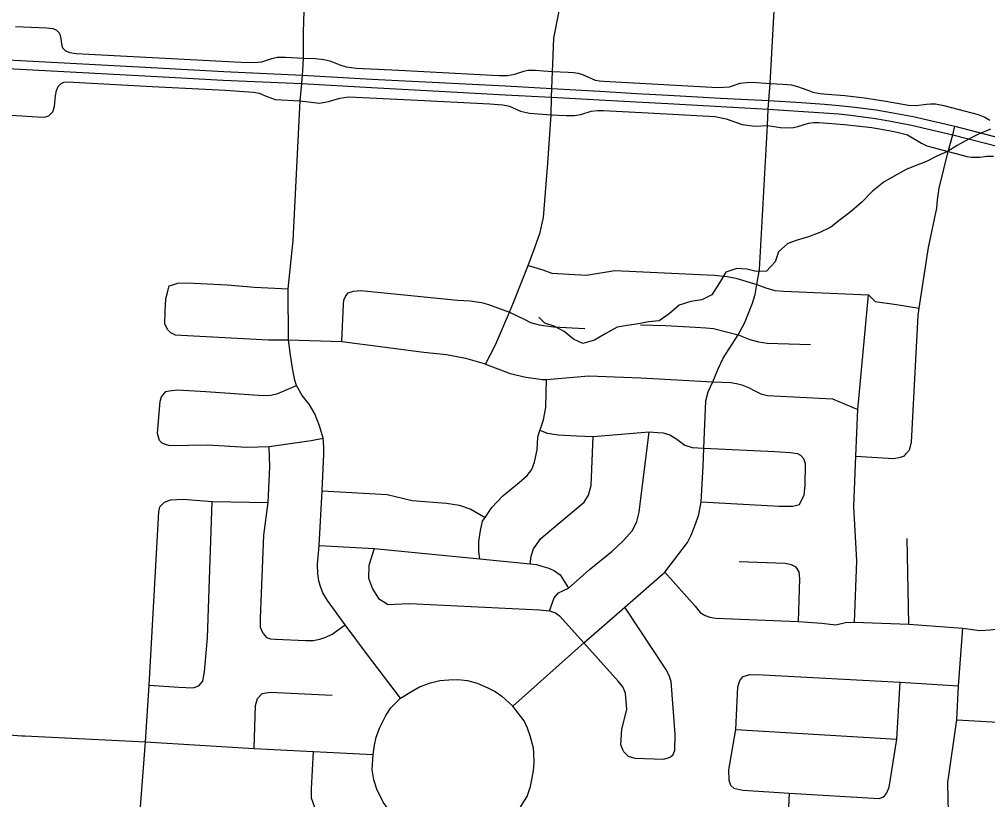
# Model space of a CAD drawing. Extents: x 114843 to 284848, y 317643 to 566895.
# Drawn here: x 212954 to 218350, y 428395 to 432743 of the extents above; entities that cross this region are included whole.
import ezdxf

# ---------------------------------------------------------------- set-up
doc = ezdxf.new("R2010")
doc.units = 0
for name, color, linetype in [('GM_X_City_Street', 7, 'Continuous'), ('GM_X_Minor_River', 7, 'Continuous'), ('GM_X_State_Route', 7, 'Continuous')]:
    doc.layers.add(name, color=color, linetype=linetype)

msp = doc.modelspace()

# ---------------------------------------------------------------- linework, layer by layer
at = {"layer": 'GM_X_City_Street'}
for p, q in [((217911.3, 429373), (217901.1, 429849.6)), ((218177.4, 428840.5), (219540.4, 428763.1)), ((216946.2, 428786.7), (217843, 428732.8)), ((217205.7, 427696.1), (217246.5, 428431.9))]:
    msp.add_line(p, q, dxfattribs=at)
for points in [[(217137.3, 432385.2), (217174.3, 433062.4), (217227.1, 433948.4), (217228.6, 434069), (217242.4, 434236), (217260.1, 434520), (217275.3, 434821.5), (217285.3, 435037.1), (217292.9, 435113.6), (217315.1, 435248.2), (217327.4, 435304), (217338.7, 435342.3), (217362.7, 435400.4), (217399.2, 435481.8), (217436.9, 435550.4), (217472.4, 435609.8), (217564.2, 435735.6), (217602, 435799.6), (217627.1, 435848.5), (217652.2, 435907.8), (217669.1, 435977.5), (217675.7, 436021.5), (217683, 436137.5), (217713, 436634.9)], [(214533.5, 432458.4), (214537.4, 432527.2), (214538.1, 432669.9), (214540.7, 432789.7), (214522.7, 432839.3), (214522.8, 432849.9)], [(215552.4, 430821.8), (215607, 430928.6), (215685.7, 431111.2), (215708.5, 431164.4), (215788.4, 431371.8), (215827.2, 431472.5), (215856.3, 431555.1), (215868.2, 431607.8), (215875.3, 431639.5), (215899.4, 431941.8), (215917.5, 432211.6), (215919.4, 432308.5), (215921.1, 432357.3), (215924.4, 432452.8), (215926.8, 432494.2), (215933.1, 432638.6), (215961.3, 432789.3)], [(212932.9, 432703.7), (213107.1, 432695.6), (213140.5, 432691.4), (213161.6, 432681.9), (213175.1, 432668.6), (213182, 432652.5), (213185.6, 432634.1), (213188.2, 432604), (213194.7, 432584.5), (213211.3, 432567.6), (213235.3, 432557.3), (213270.4, 432552.8), (214189.5, 432504.2), (214260.3, 432501.5), (214304.7, 432506.5), (214361.3, 432525), (214390.8, 432531.4), (214436.8, 432532), (214537.4, 432527.2), (214604.4, 432523.9), (214650.7, 432519.2), (214684.3, 432512.4), (214738.9, 432489.4), (214775.6, 432477.4), (214830.3, 432471.4), (215068.2, 432459.4), (215626.2, 432429.5), (215674.4, 432429.5), (215714.4, 432437.1), (215765.2, 432454.5), (215786.6, 432459), (215828.7, 432459), (215875.5, 432455.8), (215924.4, 432452.8), (216012.6, 432448.8), (216041.3, 432446.5), (216067.2, 432442.2), (216092.1, 432434.6), (216163.4, 432404.5), (216186.7, 432399.7), (216210.5, 432398.6), (216511.3, 432380.9), (216847.2, 432363.1), (216912.1, 432366.8), (216970.2, 432386.8), (217005.9, 432391.8), (217040.1, 432392.3), (217137.3, 432385.2), (217209.2, 432382.4), (217257.2, 432377.8), (217291.2, 432369.3), (217347.2, 432347.4), (217376.6, 432336.2), (217417.3, 432329.2), (217457.3, 432326.6), (217554.2, 432318.2), (217663.4, 432305), (217782.3, 432287.4), (217909.4, 432265.2), (217951.8, 432262.9), (218009.7, 432269.4), (218034.2, 432272.3), (218059.7, 432271.6), (218105.7, 432262.2), (218184.2, 432242.3), (218297.3, 432212.1), (218333.7, 432197.8), (218363.1, 432180.4)], [(214528.3, 432384.8), (214531.9, 432430.9), (214533.5, 432458.4)], [(212909.5, 432208.4), (213052.8, 432199.9), (213093.6, 432197.5), (213118.7, 432204.7), (213139.4, 432228.3), (213148.7, 432257), (213154.4, 432316.9), (213161.1, 432347), (213170.6, 432369.3), (213184.5, 432383.4), (213201.1, 432392), (213221.9, 432395.1), (213693.5, 432368.7), (214102.6, 432347.4), (214258.3, 432337.7), (214289.6, 432330.6), (214328.6, 432314.2), (214379.7, 432295.6), (214519.3, 432288.9), (214626.9, 432276.4), (214675.8, 432284.5), (214740, 432304), (214790.5, 432311.4), (215212.4, 432290.2), (215575.8, 432271.4), (215647.8, 432266.7), (215684.5, 432259.4), (215746.7, 432231.4), (215795.9, 432219.2), (215917.5, 432211.6), (216000.7, 432207.2), (216045.5, 432206.7), (216082, 432213.1), (216140.4, 432230.5), (216176.6, 432235.1), (216207.6, 432235.1), (216458.4, 432221.2), (216829.4, 432202.1), (216893, 432189.1), (216982.7, 432157.6), (217054.4, 432148.2), (217123.7, 432150.6), (217195.1, 432139.9), (217244, 432138.8), (217267.4, 432140.7), (217291.3, 432146.7), (217351.7, 432164.4), (217380.4, 432168.4), (217409.6, 432167.8), (217552.4, 432157.1), (217704.5, 432139.3), (217798.7, 432123.2), (217845.7, 432115.1), (217902.8, 432099), (217982.3, 432052.4), (218011.2, 432038.9), (218130.2, 432007), (218235.7, 431979.5), (218259.8, 431974.6), (218281.6, 431974), (218305.9, 431975.5), (218345.5, 431980), (218382, 431980.6)], [(215077.9, 428960.1), (214894.3, 429202.1), (214770.2, 429370), (214670.6, 429504.7), (214644.6, 429548.3), (214630.4, 429587.8), (214622.6, 429613.4), (214617.4, 429655.8), (214614.9, 429705.8), (214624.6, 429811.4), (214640.5, 430116), (214650.7, 430321.2), (214651.4, 430360.3), (214647.2, 430409.1), (214627.1, 430477.4), (214600.3, 430544.6), (214568.6, 430598.1), (214530.2, 430647.7), (214498.5, 430702.1), (214488.5, 430733.3), (214478.3, 430788.9), (214464.1, 430870.9), (214453.7, 430956.8), (214450.9, 431240.9), (214478.8, 431510.5), (214519.3, 432288.9), (214528.3, 432384.8)], [(215703.6, 428916), (216099.6, 429268.7), (216328.9, 429467.7), (216550.6, 429662.9), (216677.1, 429828.7), (216697.8, 429868), (216724, 429934.9), (216739.9, 429983.6), (216753.7, 430055.2), (216763.7, 430252.6), (216767.7, 430352.8), (216780.1, 430617.9), (216792.2, 430666.6), (216818.4, 430724), (216847.5, 430795.7), (216876.6, 430854.1), (216959.6, 430984.4), (216995.3, 431049.5), (217040.3, 431161.3), (217055.2, 431210.1), (217063.4, 431265.4), (217078, 431349.4), (217123.7, 432150.6), (217127.6, 432242.6), (217130.3, 432289.8), (217137.3, 432385.2)], [(217898, 430325), (217914.1, 430344.9), (217926.4, 430387), (217947.1, 430810), (217962.8, 431092.7), (217969.2, 431134.2), (218021.3, 431471.4), (218067.1, 431690.1), (218071.1, 431737.9), (218079.3, 431803.1), (218130.2, 432007), (218155.2, 432099.5), (218166.7, 432147.9)], [(215788.4, 431371.8), (215871, 431346.7), (215921.4, 431329.3), (216114.4, 431317.6), (216271.5, 431343.6), (216825.6, 431317.1), (216898.1, 431310.9), (216946.8, 431299.9), (217063.4, 431265.4), (217113.1, 431247.7), (217163.7, 431232.8), (217214.3, 431228.4), (217685.4, 431207.9), (217723.5, 431170.6), (217842.2, 431154), (217969.2, 431134.2)], [(213809.3, 431263.5), (213836, 431272.1), (213882.9, 431273.8), (213962.3, 431270.4), (214112.1, 431263.7), (214264.6, 431250.5), (214450.9, 431240.9)], [(213796.8, 430997.2), (213779.2, 431015.2), (213764.7, 431046.3), (213766.8, 431114.1), (213770.2, 431185.7), (213780.3, 431228.7), (213789.4, 431257.4), (213809.3, 431263.5)], [(214750.7, 430948.2), (214760, 431155.4), (214761.8, 431178.9), (214770.4, 431199.4), (214786.9, 431218.1), (214816.1, 431229.1), (214857.1, 431232.3), (215396.4, 431178.6), (215466.6, 431174.1), (215528.7, 431165.7), (215568.8, 431153.5), (215685.7, 431111.2)], [(217608.2, 429384.8), (217621.2, 429725.7), (217605.2, 430027.9), (217616.3, 430308.7), (217626.6, 430569.1), (217685.4, 431207.9)], [(215685.7, 431111.2), (215771, 431070), (215803, 431053.8), (215851.1, 431041.4), (215931.3, 431028.9), (216105.9, 431019.8)], [(213796.8, 430997.2), (213822.4, 430984.2), (213855, 430983.2), (214342.2, 430958), (214453.7, 430956.8)], [(216415.7, 431041.5), (216554.9, 431036.7), (216721.9, 431028.4), (216779.1, 431024.1), (216822, 431019.6), (216959.6, 430984.4)], [(214453.7, 430956.8), (214750.7, 430948.2), (215208, 430888.9), (215334.3, 430876.1), (215440.6, 430855.4), (215544.8, 430824.7), (215552.4, 430821.8), (215688.9, 430769.7), (215777.1, 430749.1), (215869.4, 430736.5), (215891.4, 430735.3), (216127.9, 430757.2), (216416.9, 430745.9), (216818.4, 430724), (216919.5, 430719), (216951, 430714.5), (216980.6, 430706.1), (217017, 430692.1), (217052.4, 430673.3), (217085.9, 430656.4), (217123.1, 430647.1), (217485.6, 430628.7), (217626.6, 430569.1)], [(216959.6, 430984.4), (217025.5, 430959.1), (217072.3, 430946.1), (217122, 430938.8), (217363.2, 430932)], [(215520.1, 429737.8), (215514.4, 429778), (215514.7, 429834.1), (215523.1, 429894.2), (215535.5, 429946.3), (215549.3, 429967.1), (215586.1, 430022.2), (215648.7, 430088), (215739.5, 430161.7), (215783.9, 430201.5), (215810.1, 430235.4), (215824.4, 430275.5), (215838.9, 430343.6), (215843.3, 430415.7), (215855, 430453.2), (215857.7, 430461.8), (215874, 430511.8), (215888.5, 430579.9), (215891.4, 430735.3)], [(213769.6, 430669), (213789.7, 430672.9), (213835.9, 430678.6), (213992.4, 430669.6), (214313.3, 430647.6), (214355.5, 430649.4), (214393.7, 430657.2), (214498.5, 430702.1)], [(213747.8, 430382.3), (213733.8, 430396.5), (213724, 430434.6), (213739.1, 430615), (213745.3, 430639), (213769.6, 430669)], [(213747.8, 430382.3), (213759.8, 430378.2), (213789.8, 430368), (214001.6, 430372.2), (214220.6, 430359.2), (214346.6, 430362), (214462.7, 430379.5), (214579.8, 430396.9), (214647.2, 430409.1)], [(215799.9, 429709.4), (215805.2, 429752.1), (215819.5, 429792.1), (215860, 429850.1), (215954.8, 429929.7), (216102.1, 430053.2), (216126.4, 430091.1), (216140.7, 430145.2), (216150.7, 430418.3)], [(215855, 430453.2), (215895.7, 430437.5), (215957.8, 430427.1), (216058.1, 430422.4), (216150.7, 430418.3), (216463.9, 430444), (216512.5, 430441.5), (216541.1, 430439.8), (216579.4, 430428.6), (216617.7, 430403.2), (216661.8, 430371.1), (216702.9, 430358), (216767.7, 430352.8)], [(215908.6, 429447.5), (215934.8, 429519.2), (215958.4, 429547), (216014.4, 429573.6), (216129.9, 429675.9), (216257, 429779.4), (216319.5, 429837.2), (216370.1, 429895.1), (216394.4, 429945.1), (216408.8, 429997.1), (216463.9, 430444)], [(214312.8, 429320.9), (214297.3, 429353.4), (214297.6, 429405.5), (214316.7, 429869.4), (214341, 430051.3), (214350.3, 430248.7), (214346.6, 430362)], [(216767.7, 430352.8), (217163.5, 430334.7), (217251.3, 430329.6), (217289.5, 430323.2), (217307.6, 430314.7), (217325.9, 430293.9)], [(217616.3, 430308.7), (217825.5, 430295.4), (217863.7, 430303.1), (217885.8, 430311), (217898, 430325)], [(217301, 430040.1), (217328.3, 430093.7), (217333.6, 430145.2), (217334.7, 430266.3), (217325.9, 430293.9)], [(214640.5, 430116), (215004.1, 430096.1), (215142.8, 430061), (215333.3, 430047.8), (215405.5, 430035.3), (215469.6, 430012.9), (215549.3, 429967.1)], [(213736.7, 427831.1), (213693.5, 427964), (213656.3, 428092.7), (213632.9, 428185.3), (213623.6, 428281.7), (213657.6, 428716.8), (213677.6, 429032.1), (213730.7, 429998.6), (213736.9, 430026.7), (213763.2, 430052.6)], [(213677.6, 429032.1), (213842.4, 429021.1), (213921.7, 429017.6), (213954.2, 429030), (213976.4, 429054.6), (213986.2, 429107.5), (214003.1, 429296.7), (214028.9, 430055.8)], [(213763.2, 430052.6), (213795.4, 430066.3), (213865.7, 430069.8), (214028.9, 430055.8), (214341, 430051.3)], [(216753.7, 430055.2), (217188.6, 430030.7), (217263.9, 430029.4), (217301, 430040.1)], [(214624.6, 429811.4), (214931, 429794.7), (215520.1, 429737.8), (215799.9, 429709.4), (215835, 429705.8), (215865.1, 429695.6), (215905.2, 429685.3), (215935.2, 429669.1), (215967.2, 429646.8), (216014.4, 429573.6)], [(214931, 429794.7), (214901.7, 429699.4), (214899.3, 429629.2), (214921, 429569), (214954.8, 429516.6), (215008.8, 429482.2), (215123.7, 429487.6), (215166.6, 429487), (215853.3, 429452.8), (215908.6, 429447.5), (215941.1, 429435.4), (215963.1, 429419.3), (216099.6, 429268.7)], [(217296.8, 429388.2), (217303.5, 429625.3), (217300.4, 429664.5), (217283.4, 429689.6), (217256.6, 429703.5), (217221.5, 429710.2), (216964.7, 429721)], [(217911.3, 429373), (218211.6, 429349.9), (218307.1, 429338), (218363.2, 429341.2), (218413.6, 429347.1), (218468.2, 429358.8), (218528.4, 429380.2), (218615.1, 429417.3), (219030.3, 429618.1), (219147.7, 429676.5), (219210.6, 429706.4), (219256.8, 429717.9), (219335.3, 429715.7), (219586.6, 429696.5)], [(216550.6, 429662.9), (216719.7, 429473.4), (216748.6, 429437.4), (216775.4, 429420.4), (216802.2, 429411.1), (216834.6, 429406.5), (217296.8, 429388.2), (217425.9, 429377.9), (217504.5, 429370), (217557.7, 429381.6), (217608.2, 429384.8), (217911.3, 429373)], [(216595.3, 428642.2), (216607.5, 428668.2), (216608, 428760.4), (216585.7, 429053.4), (216575.9, 429087.5), (216556, 429121.8), (216328.9, 429467.7)], [(214312.8, 429320.9), (214331.7, 429298.8), (214354, 429291.3), (214381.8, 429289.4), (214550.6, 429282.3), (214591.6, 429281.2), (214627.7, 429289.8), (214662.3, 429300.5), (214697.6, 429316.7), (214770.2, 429370)], [(218222.5, 426915.4), (218230.8, 426989.6), (218226.9, 427039.8), (218215.1, 427098), (218167.2, 427186.6), (218133.4, 427260.9), (218117.5, 427309.1), (218103.6, 427369.5), (218099.9, 427441.7), (218102.7, 427638.3), (218132.8, 428270.3), (218129.3, 428396.7), (218127.6, 428491.1), (218177.4, 428840.5), (218187.3, 429029.9), (218211.6, 429349.9)], [(216322.5, 428661.9), (216316.5, 428671.9), (216306.6, 428700.1), (216311.2, 428788.3), (216339.7, 428897.7), (216331.4, 428988.2), (216317.8, 429024.3), (216290.9, 429055.6), (216099.6, 429268.7)], [(215077.9, 428960.1), (215129.1, 428992.8), (215183.3, 429023.7), (215244.1, 429046.1), (215297.4, 429058.9), (215347, 429063.1), (215398, 429064.9), (215451.9, 429058.6), (215505.4, 429043.7), (215564.7, 429018.9), (215605.8, 428997.7), (215641.7, 428971.3), (215703.6, 428916)], [(216919.5, 428473.8), (216909.6, 428501.9), (216907.8, 428562.1), (216946.2, 428786.7), (216957.2, 429023.8), (216969.5, 429059), (216987.6, 429081.5)], [(216987.6, 429081.5), (217024, 429091.6), (217099.8, 429090.8), (217861.7, 429050), (218187.3, 429029.9)], [(217776.2, 428418.2), (217788.2, 428432.2), (217800.4, 428464.3), (217808.6, 428510.4), (217843, 428732.8), (217861.7, 429050)], [(214261.7, 428680.5), (214270.1, 428920.5), (214280, 428959.2), (214306.2, 428985.8), (214350.9, 428994.2), (214696.7, 428976.4)], [(215027.1, 428317.4), (214981.4, 428381.4), (214945.9, 428454.2), (214929.7, 428506.4), (214919.7, 428561.1), (214925.5, 428646.9), (214932.2, 428698.6), (214942.2, 428742.3), (214963.3, 428798), (214996.9, 428864.1), (215024.4, 428906.4), (215077.9, 428960.1)], [(215700.7, 428307.6), (215749.1, 428356), (215782.9, 428411.8), (215801.5, 428467.5), (215809.9, 428507.3), (215819.9, 428555.7), (215822.8, 428601.8), (215820.8, 428654.2), (215818.2, 428682.7), (215801, 428750.9), (215786.4, 428792.8), (215766.3, 428834), (215703.6, 428916)], [(212723.4, 428768.5), (212968.3, 428751.1), (212983.9, 428750.4)], [(212983.9, 428750.4), (213657.6, 428716.8), (214261.7, 428680.5), (214593.2, 428662.5), (214925.5, 428646.9)], [(214599.6, 428351.5), (214580.9, 428404.2), (214582.5, 428455.1), (214593.2, 428662.5)], [(216322.5, 428661.9), (216346.4, 428637.7), (216384.5, 428625.4), (216545, 428620.8), (216575.4, 428629.3), (216595.3, 428642.2)], [(216919.5, 428473.8), (216935.5, 428459.6), (216985.6, 428447.4), (217246.5, 428431.9), (217746, 428402.3), (217766.1, 428408.2), (217776.2, 428418.2)]]:
    msp.add_lwpolyline(points, dxfattribs=at)
at = {"layer": 'GM_X_Minor_River'}
for points in [[(218365.8, 432131.1), (218299.8, 432103.2), (218247.7, 432077.3), (218179.6, 432039.3), (218125.5, 432007.4), (218067.4, 431981.4), (218009.3, 431951.5)], [(218009.3, 431951.5), (217955.3, 431929.6), (217895.2, 431905.6), (217845.1, 431877.7), (217773, 431837.7), (217708.9, 431785.7), (217648.7, 431723.7), (217582.6, 431665.7), (217530.5, 431627.7), (217476.4, 431585.7), (217414.3, 431555.8), (217352.2, 431531.9), (217288.1, 431512), (217236.1, 431494), (217184, 431448), (217165.8, 431391.9), (217117.7, 431339.9), (217059.7, 431338), (217007.7, 431350.2), (216951.7, 431354.3), (216891.6, 431334.4), (216855.5, 431274.3), (216813.3, 431208.2), (216757.2, 431180.3), (216695.2, 431170.4), (216631.1, 431150.5), (216575, 431102.5), (216518.9, 431062.5), (216460.8, 431056.6), (216404.8, 431046.7), (216340.7, 431036.8), (216284.7, 431027), (216222.6, 430993), (216158.5, 430955), (216094.4, 430937.1), (216042.4, 430961.3), (215990.5, 431003.5), (215934.5, 431033.7), (215882.5, 431049.9), (215848.6, 431084.1)]]:
    msp.add_lwpolyline(points, dxfattribs=at)
at = {"layer": 'GM_X_State_Route'}
for points in [[(210282.6, 432643.3), (210384.8, 432639.9), (210548.9, 432635), (210714.8, 432629.4), (210841.2, 432625.1), (210941.2, 432621.7), (211049.8, 432615.8), (211300.3, 432603.8), (211570, 432588.5), (211944.5, 432568.7), (212315.3, 432549.2), (212566.6, 432534.9), (212924.9, 432514.7), (213308.2, 432494.6), (213724, 432472.2), (214092.7, 432452.9), (214531.9, 432430.9), (214917.7, 432410.4), (215329, 432389.8), (215662.5, 432371.8), (215921.1, 432357.3), (216189.5, 432342.2), (216393.5, 432330.4)], [(210280, 432591.2), (210381.8, 432585.2), (210545.4, 432582.6), (210711.8, 432583.5), (210839.3, 432580.3), (210955.8, 432575), (211064.4, 432568.2), (211297.5, 432555.6), (211567.6, 432540.2), (211942.2, 432520.4), (212312.9, 432500.9), (212564.3, 432486.6), (212922.6, 432466.4), (213305.4, 432446.3), (213721.2, 432423.9), (214089.9, 432404.6), (214528.3, 432384.8), (214916.2, 432362.3), (215327.3, 432341), (215660.9, 432323), (215919.4, 432308.5), (216186.7, 432293.7), (216390.7, 432282.7)], [(216393.5, 432330.4), (216571.3, 432320.1), (216860.4, 432304.4), (217130.3, 432289.8), (217311.6, 432278.6), (217440.4, 432270.5), (217521.8, 432263.2), (217609.6, 432253.9), (217728.4, 432238), (217812.2, 432224.6), (217934.6, 432200.6), (218166.7, 432147.9), (218415.2, 432083), (218778.8, 431990.3), (219097.9, 431909.5), (219262, 431867.7), (219522.6, 431799.9), (219698.6, 431754.8), (220024.5, 431671.5), (220209.9, 431624.3)], [(216390.7, 432282.7), (216568.6, 432273.1), (217127.6, 432242.6), (217437.5, 432222.8), (217520.3, 432216.4), (217587.7, 432209), (217725, 432191), (217810.8, 432176.1), (217926.2, 432152.9), (218155.2, 432099.5), (218410.6, 432033.6), (218770.2, 431942.3), (219171.9, 431839.6), (219520, 431751.5), (219696.1, 431706.4), (220012.6, 431626.2), (220205.4, 431578)]]:
    msp.add_lwpolyline(points, dxfattribs=at)

doc.saveas('drawing.dxf')
